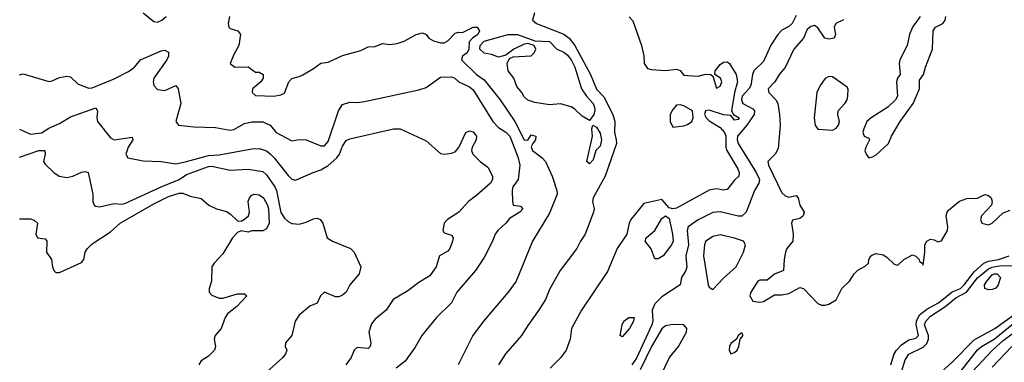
# Model space of a CAD drawing. Header units: metres. Extents: x -46681 to -43747, y -240911 to -237677.
# Tile 487 of 656: x -46681 to -46545, y -239250 to -239203. Entities that reach past the tile are written whole.
import ezdxf

# ---------------------------------------------------------------- set-up
doc = ezdxf.new("R2010")
doc.units = ezdxf.units.M
doc.layers.add('CONTOUR_INDEX', color=1, linetype='Continuous')
doc.layers.add('CONTOUR_INTER', color=3, linetype='Continuous')

msp = doc.modelspace()

# ---------------------------------------------------------------- linework, layer by layer
at = {"layer": 'CONTOUR_INDEX'}
for points, elevation in [([(-46664.1, -239202.02), (-46662.6, -239203.22), (-46662.1, -239203.31), (-46661.5, -239203.02), (-46660.93, -239202.52)], 80), ([(-46652.19, -239202.52), (-46652.37, -239203.52), (-46652.27, -239204.02), (-46652.1, -239204.18), (-46651.03, -239204.52), (-46650.69, -239205.02), (-46650.92, -239206.52), (-46651.6, -239207.78), (-46652.08, -239209.02), (-46651.47, -239209.52), (-46649.6, -239209.47), (-46648.6, -239210.22), (-46648.1, -239210.22), (-46647.57, -239210.52), (-46647.56, -239211.02), (-46647.87, -239211.52), (-46649, -239212.52), (-46649.05, -239213.02), (-46648.6, -239213.4), (-46646.1, -239213.53), (-46645.1, -239213.33), (-46644.6, -239213.09), (-46644.01, -239211.52), (-46643.6, -239211.06), (-46642.6, -239210.81), (-46642.1, -239210.55), (-46640.6, -239209.71), (-46639.6, -239208.97), (-46638.6, -239208.83), (-46636.6, -239207.9), (-46634.1, -239207.24), (-46633.1, -239206.73), (-46632.1, -239206.65), (-46631.1, -239206.26), (-46630.1, -239206.38), (-46629.1, -239206.25), (-46628.1, -239205.94), (-46626.47, -239205.02), (-46625.6, -239204.79), (-46625.1, -239205), (-46624.74, -239205.52), (-46624.1, -239205.89), (-46623.1, -239206.15), (-46622.6, -239206.15), (-46622.1, -239205.88), (-46621.1, -239204.82), (-46620.6, -239204.69), (-46620.1, -239204.76), (-46618.6, -239203.99), (-46618.04, -239204.02), (-46617.74, -239204.52), (-46617.98, -239205.02), (-46618.72, -239205.52), (-46619.18, -239206.02), (-46619.2, -239207.02), (-46619.45, -239207.52), (-46620.08, -239208.02), (-46620.21, -239208.52), (-46618.14, -239210.52), (-46617.1, -239211.28), (-46614.89, -239214.02), (-46612.89, -239217.02), (-46611.6, -239219.54), (-46611.1, -239219.6), (-46610.6, -239218.86), (-46609.96, -239219.02), (-46610.01, -239219.52), (-46610.41, -239220.02), (-46610.6, -239220.49), (-46610.45, -239221.02), (-46609.1, -239222), (-46608.64, -239222.52), (-46607.73, -239224.52), (-46607.08, -239226.52), (-46607.02, -239227.02), (-46608.1, -239229.64), (-46610.42, -239233.52), (-46612.7, -239239.02), (-46613.77, -239240.52), (-46617.19, -239244.52), (-46618.64, -239246.52), (-46620.68, -239250.52)], 80), ([(-46557, -239202.52), (-46558.1, -239204.02), (-46558.47, -239205.02), (-46558.82, -239206.52), (-46559.82, -239208.52), (-46559.93, -239209.02), (-46559.77, -239210.52), (-46560.16, -239211.02), (-46560.28, -239211.52), (-46560.16, -239213.52), (-46560.4, -239214.02), (-46561.46, -239215.02), (-46563.77, -239216.52), (-46564.35, -239217.02), (-46564.8, -239218.02), (-46564.93, -239218.52), (-46564.72, -239219.02), (-46564.1, -239219.28), (-46563.98, -239219.52), (-46564.53, -239220.52), (-46564.66, -239221.02), (-46564.48, -239221.52), (-46564.1, -239222.02), (-46563.6, -239221.89), (-46563.1, -239221.58), (-46561.4, -239220.02), (-46560.98, -239219.02), (-46559.79, -239217.02), (-46557.98, -239214.52), (-46557.12, -239212.52), (-46557.1, -239211.33), (-46556.56, -239210.52), (-46556.3, -239209.52), (-46555.34, -239207.02), (-46555.22, -239204.52), (-46554.91, -239204.02), (-46553.89, -239203.52), (-46553.58, -239203.02), (-46553.49, -239202.52)], 75), ([(-46613.8, -239205.02), (-46612.51, -239205.02), (-46610.1, -239205.89), (-46608.1, -239205.99), (-46607.1, -239207.02), (-46606.1, -239207.44), (-46605.6, -239207.84), (-46605.1, -239208.5), (-46604.61, -239209.52), (-46603.68, -239212.52), (-46603.01, -239213.52), (-46602.1, -239214.52), (-46601.9, -239215.02), (-46601.86, -239215.52), (-46602, -239216.02), (-46602.6, -239216.85), (-46603.6, -239216.27), (-46604.6, -239215.29), (-46605.1, -239215), (-46606.6, -239214.57), (-46608.1, -239214.7), (-46610.1, -239214.38), (-46611.1, -239214.07), (-46611.6, -239213.62), (-46611.9, -239213.02), (-46612.6, -239212.18), (-46613.03, -239211.02), (-46613.77, -239210.02), (-46613.95, -239209.02), (-46613.6, -239208.3), (-46613.1, -239208.08), (-46610.6, -239207.97), (-46610.2, -239207.52), (-46609.97, -239207.02), (-46610.21, -239206.52), (-46611.1, -239206.27), (-46611.6, -239206.36), (-46612.99, -239207.02), (-46614.1, -239207.85), (-46615.1, -239208.16), (-46616.1, -239207.77), (-46617.1, -239207.57), (-46617.7, -239207.02), (-46617.65, -239206.52), (-46617.1, -239205.92), (-46613.8, -239205.02)], 80), ([(-46569.6, -239210.81), (-46570.1, -239211.1), (-46570.81, -239212.02), (-46571.26, -239213.02), (-46571.63, -239216.52), (-46571.49, -239217.52), (-46571.1, -239218.05), (-46569.1, -239218.19), (-46568.6, -239217.94), (-46568.26, -239217.52), (-46568.14, -239217.02), (-46568.36, -239216.02), (-46568.31, -239215.52), (-46567.42, -239214.52), (-46567.1, -239214.02), (-46566.99, -239213.52), (-46566.94, -239212.52), (-46567.1, -239212.26), (-46569.1, -239210.84), (-46569.6, -239210.81)], 75), ([(-46602.13, -239217.52), (-46601.6, -239217.79), (-46601.1, -239218.59), (-46600.92, -239219.52), (-46601.1, -239220.4), (-46601.7, -239221.02), (-46602.1, -239222.27), (-46602.6, -239222.83), (-46602.94, -239222.52), (-46602.19, -239219.02), (-46602.26, -239218.02), (-46602.13, -239217.52)], 80), ([(-46558.5, -239260.52), (-46549.1, -239248.48), (-46548.56, -239248.02), (-46546.81, -239247.02), (-46543.6, -239244.4)], 80)]:
    msp.add_lwpolyline(points, dxfattribs=dict(at, elevation=elevation))
at = {"layer": 'CONTOUR_INTER'}
for points, elevation in [([(-46610.17, -239202.02), (-46610.44, -239203.02), (-46609.9, -239203.52), (-46606.1, -239204.95), (-46605.39, -239205.52), (-46604.59, -239206.52), (-46602.43, -239210.52), (-46601.6, -239212.53), (-46600.6, -239213.59), (-46599.39, -239216.02), (-46599.07, -239217.02), (-46599.15, -239218.52), (-46598.89, -239219.52), (-46598.88, -239220.02), (-46600.42, -239224.52), (-46602.06, -239227.52), (-46602.18, -239228.02), (-46601.95, -239229.02), (-46602.03, -239229.52), (-46603.16, -239232.52), (-46603.83, -239233.52), (-46604.31, -239234.52), (-46606.62, -239237.52), (-46608.1, -239240.15), (-46608.65, -239241.52), (-46609.6, -239243.05), (-46611.1, -239245.11), (-46611.96, -239246.52), (-46614.17, -239249.02), (-46615.1, -239250.54)], 79), ([(-46597.1, -239202.59), (-46596.6, -239203.15), (-46595.4, -239206.52), (-46595.1, -239207.97), (-46595.05, -239209.02), (-46594.6, -239209.68), (-46594.1, -239209.84), (-46592.1, -239209.98), (-46590.6, -239209.78), (-46590.1, -239209.97), (-46589.6, -239210.6), (-46589.1, -239210.67), (-46587.6, -239210.76), (-46586.6, -239210.46), (-46585.85, -239210.52), (-46585.6, -239210.77), (-46585.1, -239212.4), (-46584.6, -239212.12), (-46584.37, -239211.52), (-46584.52, -239211.02), (-46585.33, -239210.52), (-46585.29, -239210.02), (-46584.6, -239209.17), (-46584.1, -239208.81), (-46583.6, -239208.78), (-46583.31, -239209.02), (-46582.38, -239210.52), (-46582.19, -239211.52), (-46582.59, -239213.02), (-46583.03, -239215.52), (-46582.76, -239216.02), (-46581.98, -239216.52), (-46582.1, -239216.75), (-46582.6, -239216.8), (-46583.1, -239216.18), (-46584.1, -239216.08), (-46586.1, -239215.46), (-46586.6, -239215.53), (-46586.75, -239216.02), (-46586.49, -239216.52), (-46586.1, -239216.9), (-46584.6, -239217.82), (-46584, -239218.52), (-46583.81, -239219.02), (-46583.8, -239220.52), (-46583.66, -239221.02), (-46582.16, -239223.52), (-46581.94, -239224.02), (-46582.01, -239224.52), (-46582.6, -239225.07), (-46583.6, -239226.38), (-46584.1, -239226.45), (-46585.1, -239226.28), (-46586.1, -239226.49), (-46590.6, -239228.95), (-46591.1, -239229.05), (-46591.6, -239228.89), (-46592.6, -239227.75), (-46595.1, -239228.29), (-46596.88, -239230.52), (-46597.12, -239231.02), (-46597.46, -239232.52), (-46598.78, -239234.52), (-46600.1, -239237.69), (-46603.7, -239243.02), (-46605.07, -239245.52), (-46605.24, -239247.02), (-46605.81, -239248.52), (-46606.53, -239249.52), (-46608.01, -239251.02)], 78), ([(-46574.1, -239202.39), (-46574.64, -239203.52), (-46575.1, -239203.92), (-46576.1, -239204.41), (-46576.65, -239205.02), (-46577.6, -239206.49), (-46578.6, -239208.73), (-46579.93, -239210.02), (-46580.14, -239210.52), (-46580.37, -239212.02), (-46580.6, -239212.46), (-46581.57, -239213.52), (-46581.63, -239214.02), (-46581.44, -239214.52), (-46580.1, -239215.25), (-46579.84, -239215.52), (-46579.91, -239216.02), (-46580.89, -239217.52), (-46582.18, -239219.02), (-46582.25, -239219.52), (-46582.1, -239220.02), (-46579.61, -239224.02), (-46579.17, -239225.02), (-46579.27, -239225.52), (-46579.86, -239226.52), (-46580.99, -239229.52), (-46581.6, -239230.06), (-46582.1, -239230.05), (-46584.6, -239229.47), (-46585.6, -239229.56), (-46587.6, -239230.58), (-46588.97, -239231.52), (-46589.13, -239232.02), (-46588.95, -239234.02), (-46589.31, -239235.52), (-46589.15, -239237.02), (-46589.3, -239237.52), (-46589.92, -239238.52), (-46590.09, -239239.52), (-46592.6, -239241.19), (-46593.6, -239242.12), (-46593.94, -239243.02), (-46593.85, -239244.52), (-46594, -239245.02), (-46596.1, -239249.64), (-46596.75, -239250.52)], 77), ([(-46567.6, -239202.97), (-46568.66, -239203.52), (-46568.88, -239204.02), (-46568.68, -239205.02), (-46568.87, -239205.52), (-46569.6, -239205.66), (-46570.17, -239205.52), (-46571.1, -239204.08), (-46571.6, -239203.79), (-46572.1, -239203.89), (-46572.6, -239204.32), (-46573.1, -239205.54), (-46574.42, -239207.02), (-46575.6, -239209.54), (-46576.43, -239210.52), (-46577.04, -239211.52), (-46577.96, -239212.52), (-46577.88, -239213.02), (-46576.93, -239214.02), (-46576.65, -239214.52), (-46576.4, -239216.02), (-46576.32, -239217.52), (-46576.6, -239220.71), (-46577.02, -239221.52), (-46578.01, -239222.52), (-46577.93, -239223.02), (-46576.1, -239226.82), (-46575.6, -239227.25), (-46575.1, -239227.42), (-46574.1, -239227.2), (-46573.83, -239227.52), (-46573.62, -239228.52), (-46573.02, -239229.52), (-46573.13, -239230.02), (-46573.6, -239230.39), (-46574.6, -239230.61), (-46574.75, -239231.02), (-46574.54, -239232.52), (-46574.58, -239233.52), (-46575.41, -239234.52), (-46575.58, -239235.02), (-46575.78, -239236.02), (-46575.84, -239237.52), (-46577.1, -239238.06), (-46578.1, -239238.87), (-46579.1, -239238.86), (-46579.39, -239239.02), (-46580.35, -239240.52), (-46580.5, -239241.02), (-46580.1, -239241.79), (-46579.1, -239241.91), (-46578.6, -239241.81), (-46577.1, -239240.9), (-46576.1, -239240.89), (-46575.1, -239240.7), (-46573.6, -239239.88), (-46573.1, -239240.02), (-46571.1, -239242.08), (-46570.6, -239242.32), (-46570.1, -239242.34), (-46569.6, -239242.19), (-46568.6, -239241.58), (-46567.83, -239240.02), (-46566.77, -239239.02), (-46566.12, -239238.02), (-46565.6, -239237.51), (-46564.6, -239236.96), (-46564.15, -239236.52), (-46564.09, -239236.02), (-46563.84, -239235.52), (-46563.6, -239235.36), (-46563.1, -239235.19), (-46562.1, -239235.38), (-46561.6, -239235.7), (-46560.6, -239236.69), (-46560.1, -239236.79), (-46559.28, -239236.02), (-46558.1, -239235.38), (-46557.6, -239235.55), (-46557.17, -239236.02), (-46557.1, -239236.32), (-46556.76, -239236.52), (-46556.6, -239236.79), (-46556.37, -239235.02), (-46556.38, -239234.02), (-46556.1, -239233.52), (-46555.6, -239233.24), (-46555.1, -239233.3), (-46554.6, -239233.58), (-46554.1, -239233.43), (-46553.27, -239232.02), (-46553.22, -239231.52), (-46553.46, -239230.02), (-46553.29, -239229.52), (-46553.1, -239229.24), (-46551.6, -239227.99), (-46550.6, -239227.61), (-46549.1, -239227.58), (-46548.1, -239227.08), (-46547.6, -239227.19), (-46547.24, -239227.52), (-46547.08, -239228.02), (-46547.2, -239228.52), (-46548.59, -239230.02), (-46548.73, -239230.52), (-46548.53, -239231.02), (-46547.6, -239231.26), (-46547.1, -239231.03), (-46545.6, -239229.61), (-46544.6, -239229.21)], 76), ([(-46681.1, -239210.55), (-46680.6, -239210.45), (-46677.1, -239211.48), (-46676.6, -239211.4), (-46675.6, -239210.96), (-46674.6, -239210.77), (-46674.1, -239210.87), (-46673.1, -239211.79), (-46671.6, -239212.43), (-46671.1, -239212.35), (-46668.1, -239211.12), (-46666.1, -239210.11), (-46665.27, -239209.52), (-46664.44, -239208.52), (-46661.6, -239207.28), (-46661.1, -239207.18), (-46660.6, -239207.46), (-46660.59, -239208.02), (-46660.83, -239208.52), (-46662.6, -239211.02), (-46662.7, -239211.52), (-46662.6, -239212.02), (-46662.1, -239212.59), (-46661.1, -239212.73), (-46659.6, -239212.04), (-46659.27, -239212.52), (-46658.89, -239214.52), (-46659.6, -239217.02), (-46659.2, -239217.52), (-46657.1, -239217.76), (-46654.1, -239217.83), (-46652.1, -239218.21), (-46651.6, -239218.13), (-46650.1, -239217.3), (-46649.1, -239217.04), (-46647.6, -239217.06), (-46646.6, -239217.52), (-46645.77, -239218.52), (-46643.6, -239219.65), (-46642.6, -239219.47), (-46641.6, -239219.52), (-46639.6, -239220.36), (-46639.1, -239220.35), (-46638.6, -239219.75), (-46637.17, -239215.52), (-46636.6, -239214.68), (-46635.6, -239214.33), (-46634.6, -239214.39), (-46633.6, -239214.26), (-46626.1, -239212.63), (-46625.1, -239212.32), (-46623.1, -239210.88), (-46621.6, -239210.84), (-46621.15, -239211.02), (-46620.6, -239211.52), (-46619.1, -239212.23), (-46618.6, -239212.64), (-46615.91, -239217.02), (-46615.1, -239217.85), (-46614.1, -239218.47), (-46613.58, -239219.02), (-46612.4, -239222.02), (-46612.17, -239223.02), (-46612.39, -239225.02), (-46613.16, -239226.02), (-46613.26, -239226.52), (-46613.2, -239228.02), (-46613.1, -239228.52), (-46612.1, -239228.66), (-46611.76, -239229.02), (-46612.18, -239229.52), (-46613.6, -239230.36), (-46614.11, -239231.02), (-46615.22, -239232.02), (-46615.59, -239232.52), (-46615.94, -239233.52), (-46617.1, -239235.75), (-46618.3, -239237.52), (-46620.88, -239240.52), (-46621.61, -239242.02), (-46623.66, -239244.02), (-46625.68, -239246.52), (-46626.6, -239248.1), (-46627.99, -239250.02), (-46629.24, -239251.02)], 81), ([(-46681.1, -239218.04), (-46679.6, -239218.73), (-46678.1, -239218.56), (-46677.1, -239217.94), (-46675.6, -239217.28), (-46674.1, -239216.34), (-46670.6, -239215.1), (-46670.38, -239215.52), (-46670.47, -239216.52), (-46670.37, -239217.02), (-46668.6, -239219.26), (-46668.1, -239219.51), (-46665.6, -239219.16), (-46665.49, -239219.52), (-46666.17, -239220.52), (-46666.49, -239221.52), (-46666.18, -239222.02), (-46664.1, -239222.41), (-46661.6, -239222.5), (-46659.6, -239222.83), (-46658.1, -239222.54), (-46655.1, -239221.68), (-46653.6, -239221.6), (-46649.1, -239220.77), (-46648.1, -239220.74), (-46647.1, -239221.06), (-46646.6, -239221.48), (-46646.01, -239222.02), (-46644.1, -239224.45), (-46643.6, -239224.94), (-46643.1, -239225.11), (-46640.67, -239224.02), (-46639.6, -239223.68), (-46638.6, -239223.07), (-46637.39, -239222.02), (-46637.01, -239221.52), (-46636.6, -239220.41), (-46636.1, -239219.61), (-46635.6, -239219.4), (-46629.6, -239218.02), (-46628.68, -239218.02), (-46625.1, -239219.68), (-46623.1, -239221.4), (-46622.6, -239221.51), (-46621.6, -239221.38), (-46621.1, -239221.19), (-46620.6, -239220.61), (-46619.64, -239218.52), (-46619.1, -239218.3), (-46618.6, -239218.45), (-46618.17, -239219.02), (-46618.19, -239219.52), (-46618.76, -239220.52), (-46618.83, -239221.02), (-46618.68, -239221.52), (-46617.67, -239222.52), (-46616.6, -239223.28), (-46615.97, -239224.52), (-46615.95, -239225.02), (-46616.23, -239225.52), (-46618.1, -239227.16), (-46619.26, -239228.02), (-46620.6, -239229.49), (-46622.14, -239230.52), (-46622.6, -239231), (-46622.79, -239232.02), (-46622.6, -239232.35), (-46621.6, -239232.66), (-46621.36, -239233.02), (-46621.44, -239233.52), (-46621.82, -239234.52), (-46622.1, -239234.89), (-46623.27, -239235.52), (-46623.73, -239237.02), (-46624.6, -239238.29), (-46626.1, -239239.21), (-46627.6, -239240.33), (-46629.62, -239241.52), (-46630.6, -239243.02), (-46632.1, -239244.26), (-46632.6, -239244.88), (-46632.97, -239246.02), (-46632.71, -239247.52), (-46632.79, -239248.02), (-46633.1, -239248.29), (-46634.6, -239248.14), (-46635, -239248.52), (-46635.42, -239249.52), (-46636.14, -239250.52)], 82), ([(-46590.6, -239214.75), (-46591.1, -239215.33), (-46591.47, -239216.02), (-46591.49, -239217.02), (-46591.1, -239217.77), (-46589.6, -239217.58), (-46589.1, -239217.42), (-46588.46, -239217.02), (-46588.29, -239216.52), (-46588.39, -239215.52), (-46589.6, -239214.83), (-46590.1, -239214.69), (-46590.6, -239214.75)], 78), ([(-46681.1, -239221.94), (-46678.44, -239221.02), (-46677.62, -239221.02), (-46677.57, -239221.52), (-46677.82, -239222.52), (-46677.6, -239222.9), (-46676.41, -239224.02), (-46675.66, -239224.52), (-46674.6, -239224.73), (-46673.77, -239224.52), (-46672.6, -239223.98), (-46672.1, -239223.89), (-46671.67, -239224.02), (-46671.02, -239227.02), (-46671.02, -239228.02), (-46670.84, -239228.52), (-46670.6, -239228.69), (-46670.1, -239228.76), (-46668.1, -239228.29), (-46667.1, -239228.4), (-46666.6, -239228.29), (-46661.6, -239226), (-46659.1, -239225.02), (-46658.1, -239224.3), (-46655.1, -239223.22), (-46654.6, -239223.18), (-46652.1, -239223.7), (-46649.6, -239223.56), (-46647.6, -239223.9), (-46647.1, -239224.35), (-46645.93, -239226.02), (-46645.7, -239226.52), (-46645.1, -239229.54), (-46644.6, -239230.32), (-46644.1, -239230.81), (-46643.6, -239231.07), (-46642.6, -239231.16), (-46641.6, -239230.88), (-46640.6, -239230.41), (-46640.1, -239230.31), (-46639.69, -239230.52), (-46639.33, -239231.02), (-46638.72, -239233.02), (-46638.01, -239233.52), (-46635.53, -239234.52), (-46635, -239235.02), (-46634.1, -239237.02), (-46634.33, -239238.02), (-46635.6, -239239.52), (-46636.11, -239240.52), (-46636.6, -239240.92), (-46637.1, -239241.16), (-46637.6, -239241.19), (-46639.1, -239240.52), (-46639.65, -239241.02), (-46640.1, -239242.04), (-46641.1, -239242.44), (-46642.6, -239243.69), (-46643.14, -239244.52), (-46643.6, -239246.48), (-46644.46, -239247.52), (-46644.51, -239248.02), (-46644.3, -239248.52), (-46644.46, -239249.02), (-46644.86, -239249.52), (-46647.6, -239252.02)], 83), ([(-46681.1, -239230.4), (-46679.6, -239230.41), (-46679.1, -239230.6), (-46678.64, -239231.02), (-46678.85, -239232.52), (-46678.62, -239233.02), (-46677.6, -239233.17), (-46677.36, -239233.52), (-46677.4, -239235.02), (-46676.69, -239236.02), (-46676.59, -239237.02), (-46676.4, -239237.52), (-46676.1, -239237.8), (-46675.6, -239237.82), (-46672.6, -239236.46), (-46672.26, -239236.02), (-46672.07, -239235.02), (-46671.77, -239234.52), (-46671.1, -239233.88), (-46668.6, -239232.2), (-46667.24, -239231.02), (-46662.6, -239228.35), (-46660.6, -239227.36), (-46659.1, -239226.86), (-46658.6, -239226.86), (-46657.6, -239227.28), (-46656.1, -239227.62), (-46655.02, -239228.52), (-46653.98, -239229.02), (-46652.6, -239229.41), (-46652.1, -239229.72), (-46651.1, -239230.68), (-46650.6, -239230.73), (-46650.1, -239230.48), (-46649.56, -239230.02), (-46649.43, -239229.52), (-46649.61, -239228.02), (-46649.43, -239227.52), (-46649.1, -239227.15), (-46648.8, -239227.02), (-46648.1, -239227.09), (-46647.48, -239227.52), (-46646.94, -239228.52), (-46646.81, -239229.02), (-46646.71, -239231.02), (-46647.1, -239231.82), (-46647.6, -239232.09), (-46649.1, -239232.06), (-46649.6, -239232.25), (-46650.6, -239232.09), (-46651.1, -239232.32), (-46651.76, -239233.02), (-46653.1, -239235.25), (-46654.31, -239236.52), (-46654.6, -239237.02), (-46654.68, -239239.02), (-46655.01, -239240.02), (-46655, -239240.52), (-46654.6, -239240.96), (-46653.6, -239241.36), (-46653.1, -239241.35), (-46651.1, -239240.76), (-46650.1, -239240.77), (-46649.82, -239241.02), (-46651.19, -239242.52), (-46652.44, -239243.52), (-46652.77, -239244.02), (-46653.35, -239245.52), (-46654.14, -239246.52), (-46654.28, -239247.02), (-46654.1, -239248.02), (-46654.27, -239248.52), (-46655.1, -239249.33), (-46656.1, -239250), (-46656.4, -239250.52)], 84), ([(-46592.12, -239230.02), (-46591.6, -239230.39), (-46591.14, -239232.52), (-46591.07, -239233.52), (-46591.29, -239234.02), (-46592.43, -239235.52), (-46593.1, -239235.91), (-46593.6, -239235.92), (-46594.1, -239234.56), (-46594.93, -239233.52), (-46594.78, -239233.02), (-46593.6, -239232.03), (-46592.6, -239230.37), (-46592.12, -239230.02)], 78), ([(-46585.6, -239232.84), (-46586.6, -239233.55), (-46586.75, -239234.02), (-46586.89, -239235.52), (-46586.21, -239239.52), (-46586.1, -239239.85), (-46585.6, -239240.17), (-46584.1, -239238.58), (-46582.37, -239237.02), (-46581.38, -239235.02), (-46581.09, -239234.02), (-46581.37, -239233.52), (-46582.6, -239233.08), (-46584.6, -239232.63), (-46585.6, -239232.84)], 76), ([(-46561.06, -239250.52), (-46560.59, -239249.02), (-46560.3, -239248.52), (-46559.6, -239247.79), (-46558.6, -239247.11), (-46557.6, -239246.86), (-46557.23, -239246.52), (-46557.55, -239245.02), (-46557.53, -239244.52), (-46557.1, -239243.64), (-46556.1, -239242.87), (-46554.5, -239242.02), (-46552.6, -239240.46), (-46551.48, -239240.02), (-46550.95, -239239.52), (-46549.6, -239237.73), (-46548.24, -239236.52), (-46547.6, -239236.24), (-46546.21, -239236.02), (-46544.77, -239235.52)], 77), ([(-46559.61, -239251.52), (-46559.1, -239249.87), (-46558.6, -239249.09), (-46556.6, -239248.12), (-46556.1, -239247.58), (-46555.89, -239247.02), (-46555.88, -239246.52), (-46556.44, -239245.02), (-46556.26, -239244.52), (-46555.6, -239243.83), (-46553.6, -239242.55), (-46552.1, -239241.32), (-46550.62, -239240.52), (-46549.1, -239238.55), (-46547.6, -239237.33), (-46547.1, -239237.09), (-46546.1, -239236.92), (-46543.6, -239236.84)], 78), ([(-46546.76, -239238.02), (-46546.39, -239238.02), (-46545.96, -239238.52), (-46546.28, -239239.52), (-46546.6, -239239.96), (-46547.1, -239240.18), (-46547.6, -239240.19), (-46548.1, -239240.03), (-46548.14, -239239.52), (-46547.82, -239239.02), (-46547.1, -239238.16), (-46546.76, -239238.02)], 79), ([(-46597.17, -239244.02), (-46596.42, -239244.02), (-46596.53, -239244.52), (-46597.09, -239245.52), (-46598.1, -239246.69), (-46598.38, -239246.52), (-46598.09, -239245.02), (-46597.87, -239244.52), (-46597.17, -239244.02)], 78), ([(-46554.1, -239251.52), (-46552.6, -239250.17), (-46549.6, -239247.1), (-46546.73, -239245.52), (-46544.1, -239243.64)], 79), ([(-46591.1, -239244.97), (-46592.1, -239245.19), (-46592.6, -239245.57), (-46594.05, -239248.02), (-46595.6, -239251.22)], 76), ([(-46592.76, -239252.02), (-46591.57, -239249.52), (-46590.32, -239248.02), (-46589.21, -239246.02), (-46589.17, -239245.52), (-46589.6, -239245.04), (-46591.1, -239244.97)], 76), ([(-46549.85, -239251.52), (-46547.07, -239248.52), (-46545.6, -239247.18), (-46543.1, -239245.35)], 81), ([(-46582.1, -239246.5), (-46582.32, -239247.02), (-46583.1, -239247.62), (-46583.29, -239248.02), (-46583.34, -239248.52), (-46583.1, -239249.01), (-46582.6, -239248.85), (-46582.22, -239248.52), (-46581.99, -239248.02), (-46581.82, -239247.02), (-46581.42, -239246.52), (-46581.6, -239246.11), (-46582.1, -239246.5)], 76), ([(-46547.1, -239250.85), (-46544.38, -239248.02)], 82)]:
    msp.add_lwpolyline(points, dxfattribs=dict(at, elevation=elevation))

doc.saveas('drawing.dxf')
